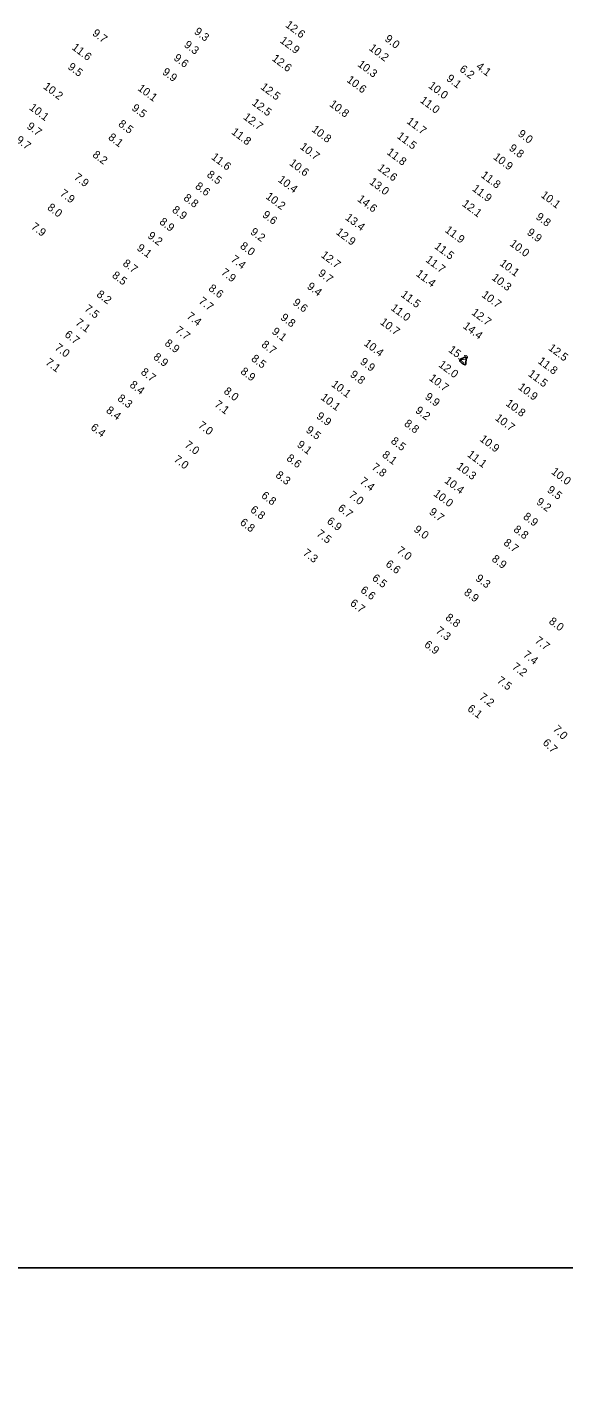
# Model space of a CAD drawing. Extents: x 988130 to 1132882, y 654656 to 841453.
# Drawn here: x 1036695 to 1037031, y 783410 to 784257 of the extents above; entities that cross this region are included whole.
import ezdxf

# ---------------------------------------------------------------- set-up
doc = ezdxf.new("R2010")
doc.units = 0
for name, color, linetype in [('V-ANNO-KEYM', 7, 'Continuous'), ('V-TOPO-MAJR', 7, 'Continuous'), ('V-TOPO-SOUN', 7, 'Continuous')]:
    doc.layers.add(name, color=color, linetype=linetype)

msp = doc.modelspace()

# ---------------------------------------------------------------- linework, layer by layer
at = {"layer": 'V-ANNO-KEYM'}
for points in [[(1014460, 783482), (1122485, 783482), (1122485, 789923), (1014460, 789923)], [(1014460, 777040), (1122485, 777040), (1122485, 783482), (1014460, 783482)]]:
    msp.add_lwpolyline(points, close=True, dxfattribs=at)
at = {"layer": 'V-TOPO-MAJR'}
msp.add_lwpolyline([(1036965.74, 784049), (1036965.72, 784048.94), (1036965.7, 784048.88), (1036965.61, 784048.64), (1036965.59, 784048.58), (1036965.6, 784048.53), (1036965.62, 784048.48), (1036965.66, 784048.44), (1036966.7, 784047.51), (1036966.89, 784047.35), (1036967.09, 784047.2), (1036967.31, 784047.07), (1036967.53, 784046.95), (1036968.96, 784046.29), (1036969.02, 784046.27), (1036969.08, 784046.27), (1036969.14, 784046.29), (1036969.19, 784046.34), (1036969.39, 784046.56), (1036969.43, 784046.61), (1036969.46, 784046.67), (1036969.48, 784046.74), (1036969.49, 784046.81), (1036969.68, 784050.39), (1036969.64, 784050.83), (1036969.48, 784051.08), (1036969.19, 784051.14), (1036968.77, 784051), (1036966, 784049.68), (1036965.93, 784049.64), (1036965.88, 784049.59), (1036965.85, 784049.53), (1036965.83, 784049.46), (1036965.77, 784049.12), (1036965.76, 784049.06)], close=True, dxfattribs=at)

# ---------------------------------------------------------------- texts
at = {"layer": 'V-TOPO-SOUN'}
for s, rotation, p in [('9.7', 323, (1036735.6, 784252.58)), ('9.3', 323, (1036799.27, 784253.56)), ('12.6 ', 323, (1036856.24, 784257.8)), ('11.6 ', 323, (1036722.8, 784243.72)), ('9.3', 323, (1036792.94, 784245.36)), ('12.9 ', 323, (1036852.88, 784247.99)), ('10.2 ', 323, (1036908.52, 784243.28)), ('9.0', 323, (1036918.34, 784249.02)), ('9.6', 323, (1036786.43, 784237.11)), ('12.6 ', 323, (1036847.88, 784236.77)), ('9.5', 323, (1036720.3, 784231.53)), ('9.9', 323, (1036779.29, 784228.33)), ('10.3 ', 323, (1036901.4, 784233.2)), ('6.2', 323, (1036965.09, 784230.09)), ('4.1', 323, (1036975.48, 784231.79)), ('10.2 ', 323, (1036704.97, 784219.26)), ('10.1 ', 323, (1036763.95, 784218.2)), ('12.5 ', 323, (1036840.76, 784219.02)), ('10.6 ', 323, (1036894.57, 784223.43)), ('10.0 ', 323, (1036945.59, 784219.74)), ('9.1', 323, (1036956.91, 784224.26)), ('12.5 ', 323, (1036835.33, 784209.07)), ('10.8 ', 323, (1036883.76, 784208.27)), ('11.0 ', 323, (1036940.41, 784210.69)), ('10.1 ', 323, (1036696.21, 784206.1)), ('9.5', 323, (1036760.21, 784205.8)), ('12.7 ', 323, (1036829.93, 784200.24)), ('9.7', 323, (1036694.65, 784194.37)), ('8.5', 323, (1036751.82, 784195.86)), ('11.8 ', 323, (1036822.5, 784190.93)), ('10.8 ', 323, (1036872.66, 784192.47)), ('11.7 ', 323, (1036932.06, 784197.57)), ('9.7', 323, (1036687.89, 784185.85)), ('8.1', 323, (1036745.53, 784187.51)), ('11.5 ', 323, (1036925.96, 784188.28)), ('9.0', 323, (1037001.56, 784189.71)), ('8.2', 323, (1036735.72, 784176.64)), ('11.6 ', 323, (1036809.96, 784175.21)), ('10.7 ', 323, (1036865.36, 784181.61)), ('11.8 ', 323, (1036919.62, 784178.24)), ('10.9 ', 323, (1036986.12, 784175.26)), ('9.8', 323, (1036996.02, 784180.7)), ('10.6 ', 323, (1036858.66, 784171.47)), ('12.6 ', 323, (1036913.83, 784168.4)), ('7.9', 323, (1036724.11, 784162.58)), ('8.6', 323, (1036799.87, 784156.93)), ('8.5', 323, (1036807.17, 784164.19)), ('10.4 ', 323, (1036851.64, 784161.07)), ('13.0 ', 323, (1036908.75, 784159.71)), ('11.8 ', 323, (1036978.48, 784163.86)), ('7.9', 323, (1036715.33, 784152.42)), ('8.8', 323, (1036792.61, 784149.62)), ('10.2 ', 323, (1036843.96, 784150.55)), ('14.6 ', 323, (1036901.23, 784148.96)), ('11.9 ', 323, (1036972.98, 784155.46)), ('10.1 ', 323, (1037015.9, 784151.44)), ('8.0', 323, (1036707.45, 784143.65)), ('8.9', 323, (1036785.43, 784142.14)), ('12.1 ', 323, (1036966.7, 784145.98)), ('7.9', 323, (1036697.3, 784131.67)), ('8.9', 323, (1036777.51, 784134.72)), ('9.6', 323, (1036841.85, 784139.1)), ('13.4 ', 323, (1036893.68, 784137.38)), ('9.8', 323, (1037012.78, 784137.8)), ('9.2', 323, (1036770.15, 784126)), ('9.2', 323, (1036834.33, 784128.4)), ('12.9 ', 323, (1036887.87, 784128.3)), ('11.9 ', 323, (1036955.96, 784129.62)), ('9.9', 323, (1037007.22, 784128.11)), ('9.1', 323, (1036763.42, 784118.36)), ('8.0', 323, (1036827.91, 784119.58)), ('11.5 ', 323, (1036949.39, 784119.45)), ('10.0 ', 323, (1036996.47, 784121.12)), ('8.7', 323, (1036754.59, 784108.74)), ('7.4', 323, (1036822.18, 784111.27)), ('12.7 ', 323, (1036878.48, 784113.94)), ('11.7 ', 323, (1036943.9, 784111.06)), ('10.1 ', 323, (1036990.18, 784108.86)), ('8.5', 323, (1036747.91, 784101.25)), ('7.9', 323, (1036816.02, 784103.12)), ('9.7', 323, (1036876.71, 784102.54)), ('11.4 ', 323, (1036937.85, 784102.25)), ('10.3 ', 323, (1036985.2, 784099.85)), ('8.2', 323, (1036738.24, 784089.4)), ('8.6', 323, (1036808.2, 784093.15)), ('9.4', 323, (1036869.76, 784094.34)), ('11.5 ', 323, (1036928.43, 784089.29)), ('7.5', 323, (1036730.63, 784080.43)), ('7.7', 323, (1036801.99, 784085.16)), ('9.6', 323, (1036860.87, 784084.26)), ('11.0 ', 323, (1036922.14, 784080.94)), ('10.7 ', 323, (1036978.93, 784089.12)), ('7.1', 323, (1036725.04, 784071.75)), ('7.4', 323, (1036794.51, 784075.77)), ('9.8', 323, (1036853.22, 784074.92)), ('12.7 ', 323, (1036972.59, 784078.11)), ('6.7', 323, (1036718.28, 784064.3)), ('7.7', 323, (1036787.36, 784066.99)), ('9.1', 323, (1036847.8, 784066.19)), ('10.7 ', 323, (1036915.46, 784072.1)), ('14.4 ', 323, (1036967.25, 784069.62)), ('7.0', 323, (1036712.12, 784056.14)), ('8.9', 323, (1036780.81, 784058.84)), ('8.7', 323, (1036841.27, 784057.99)), ('10.4 ', 323, (1036905.35, 784058.8)), ('12.5 ', 323, (1037020.6, 784055.95)), ('7.1', 323, (1036706.35, 784046.88)), ('8.9', 323, (1036773.71, 784050.26)), ('8.5', 323, (1036834.9, 784049.22)), ('9.9', 323, (1036902.98, 784047.26)), ('15.2 ', 323, (1036958.14, 784054.77)), ('11.8 ', 323, (1037014.09, 784047.66)), ('8.7', 323, (1036765.9, 784040.85)), ('8.9', 323, (1036828.19, 784041.22)), ('9.8', 323, (1036896.7, 784039.34)), ('12.0 ', 323, (1036951.97, 784045.48)), ('11.5 ', 323, (1037007.91, 784039.74)), ('8.4', 323, (1036758.93, 784032.88)), ('10.1 ', 323, (1036884.99, 784033.24)), ('10.7 ', 323, (1036946.01, 784037.05)), ('10.9 ', 323, (1037001.66, 784031.44)), ('8.3', 323, (1036751.32, 784024.41)), ('8.0', 323, (1036817.72, 784028.85)), ('10.1 ', 323, (1036878.35, 784025.04)), ('9.9', 323, (1036943.46, 784025.38)), ('8.4', 323, (1036744.18, 784016.93)), ('7.1', 323, (1036811.87, 784020.62)), ('9.9', 323, (1036875.65, 784013.29)), ('9.2', 323, (1036937.45, 784016.86)), ('10.8 ', 323, (1036993.99, 784021.24)), ('6.4', 323, (1036734.54, 784006.23)), ('7.0', 323, (1036801.67, 784007.54)), ('9.5', 323, (1036869.07, 784004.64)), ('8.8', 323, (1036930.47, 784008.65)), ('10.7 ', 323, (1036987.29, 784012.17)), ('7.0', 323, (1036793.22, 783995.33)), ('8.5', 323, (1036922.17, 783997.74)), ('10.9 ', 323, (1036977.73, 783999.03)), ('9.1', 323, (1036863.49, 783995.49)), ('8.1', 323, (1036916.7, 783989.13)), ('11.1 ', 323, (1036969.89, 783989.41)), ('7.0', 323, (1036786.44, 783986.27)), ('8.6', 323, (1036856.94, 783986.98)), ('7.8', 323, (1036910.13, 783981.45)), ('10.3 ', 323, (1036963.23, 783981.87)), ('8.3', 323, (1036850.13, 783976.46)), ('7.4', 323, (1036902.71, 783972.6)), ('10.4 ', 323, (1036955.63, 783973.03)), ('10.0 ', 323, (1037022.41, 783978.62)), ('6.8', 323, (1036841.17, 783963.68)), ('7.0', 323, (1036895.79, 783963.95)), ('10.0 ', 323, (1036948.8, 783964.88)), ('9.5', 323, (1037019.84, 783967.21)), ('6.8', 323, (1036834.31, 783954.81)), ('6.7', 323, (1036889.01, 783955.73)), ('9.7', 323, (1036946.08, 783953.46)), ('9.2', 323, (1037013.02, 783959.72)), ('6.8', 323, (1036827.85, 783946.89)), ('6.9', 323, (1036882.18, 783947.67)), ('8.9', 323, (1037004.85, 783950.53)), ('7.5', 323, (1036875.71, 783939.83)), ('9.0', 323, (1036936.52, 783942.5)), ('8.8', 323, (1036998.8, 783942.51)), ('7.3', 323, (1036867.22, 783927.79)), ('7.0', 323, (1036925.87, 783929.33)), ('8.7', 323, (1036992.61, 783934.19)), ('6.6', 323, (1036918.88, 783920.88)), ('8.9', 323, (1036985.18, 783924.07)), ('6.5', 323, (1036910.41, 783912.11)), ('9.3', 323, (1036975.08, 783911.93)), ('6.6', 323, (1036903.19, 783904.56)), ('8.9', 323, (1036967.84, 783903.13)), ('6.7', 323, (1036896.68, 783896.43)), ('8.8', 323, (1036956.23, 783887.43)), ('7.3', 323, (1036950.28, 783879.24)), ('8.0', 323, (1037020.91, 783885.09)), ('6.9', 323, (1036943.05, 783870.54)), ('7.7', 323, (1037012.11, 783873.08)), ('7.4', 323, (1037004.82, 783864.21)), ('7.2', 323, (1036997.95, 783856.71)), ('7.5', 323, (1036988.43, 783848.13)), ('7.2', 323, (1036977.4, 783837.81)), ('6.1', 323, (1036970.01, 783830.54)), ('7.0', 315, (1037023.52, 783818.21)), ('6.7', 315, (1037017.09, 783809.7))]:
    msp.add_text(s, height=5, rotation=rotation, dxfattribs=at).set_placement(p)

doc.saveas('drawing.dxf')
